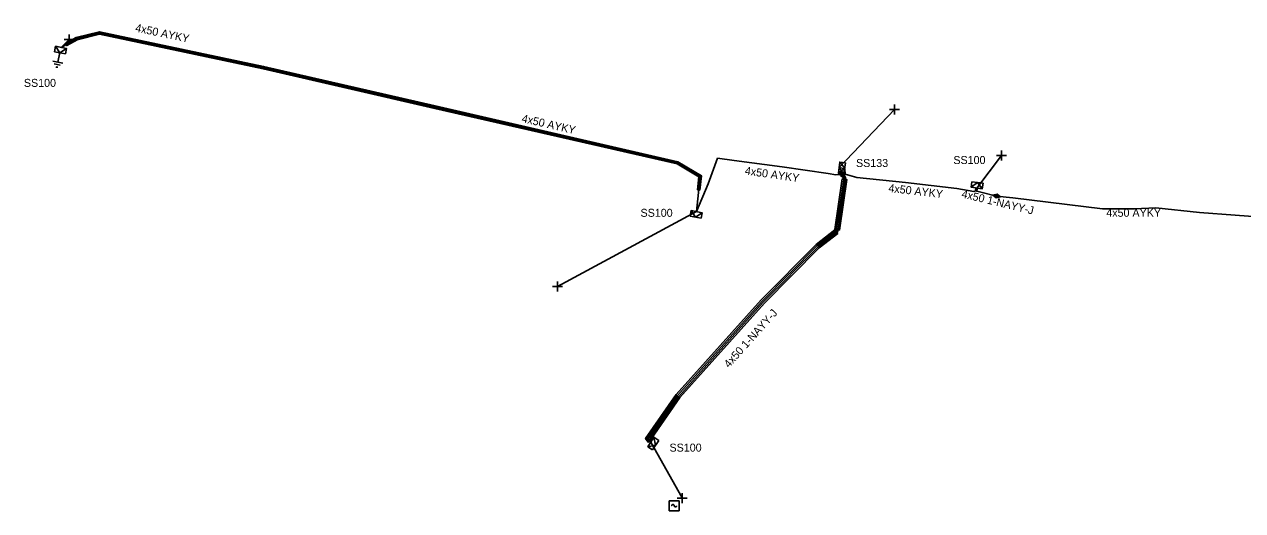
# Model space of a CAD drawing. Extents: x -788458 to -786145, y -1154772 to -1152372.
# Drawn here: x -787549.2 to -787396.9, y -1152559.2 to -1152498.3 of the extents above; entities that cross this region are included whole.
import ezdxf

# ---------------------------------------------------------------- set-up
doc = ezdxf.new("R2010")
doc.units = 0
for name, color, linetype in [('Vrstva 1', 7, 'Continuous'), ('Vrstva 14', 7, 'Continuous'), ('Vrstva 15', 7, 'Continuous'), ('Vrstva 19', 7, 'Continuous'), ('Vrstva 20', 7, 'Continuous'), ('Vrstva 31', 7, 'Continuous'), ('Vrstva 33', 7, 'Continuous'), ('Vrstva 34', 7, 'Continuous'), ('Vrstva 4', 7, 'Continuous'), ('Vrstva 5', 7, 'Continuous'), ('Vrstva 52', 7, 'Continuous'), ('Vrstva 54', 7, 'Continuous'), ('Vrstva 59', 7, 'Continuous'), ('Vrstva 6', 7, 'Continuous'), ('Vrstva 9', 7, 'Continuous')]:
    doc.layers.add(name, color=color, linetype=linetype)

# ---------------------------------------------------------------- blocks, each defined once
blk = doc.blocks.new('NN870')
at = {"layer": 'Vrstva 4'}
for points in [[(0, -0.25), (0.5, 0), (0, 0.25), (-0.5, 0), (0, -0.25)], [(0.37, 0), (0, 0.19), (-0.36, 0), (0, -0.19), (0.37, 0)], [(0.24, 0), (0, 0.12), (-0.25, 0), (0, -0.12), (0.24, 0)], [(0.12, 0), (0, 0.06), (-0.13, 0), (0, -0.06), (0.12, 0)]]:
    blk.add_lwpolyline(points, dxfattribs=at)
blk = doc.blocks.new('NN800')
at = {"layer": 'Vrstva 1'}
for points in [[(-0.44, 0.44), (0.44, -0.44)], [(-0.44, -0.44), (0.44, 0.44)]]:
    blk.add_lwpolyline(points, dxfattribs=at)
blk = doc.blocks.new('NN630')
at = {"layer": 'Vrstva 9'}
for points in [[(0, -0.7), (-0.7, 0)], [(-0.7, -0.7), (-0.7, 0), (0.7, 0), (0.7, -0.7)], [(-0.7, -0.7), (0.7, -0.7)], [(0, -0.7), (0.7, 0)]]:
    blk.add_lwpolyline(points, dxfattribs=at)
blk = doc.blocks.new('NN810')
at = {"layer": 'Vrstva 14'}
for points in [[(0, -0.64), (0, -1.89)], [(0.63, -1.89), (-0.62, -1.89)], [(0.39, -2.2), (-0.4, -2.2)], [(0, -2.52), (-0.12, -2.52)], [(0.14, -2.52), (0, -2.52)]]:
    blk.add_lwpolyline(points, dxfattribs=at)
blk = doc.blocks.new('NN740')
at = {"layer": 'Vrstva 1'}
for points in [[(0.62, 0.62), (-0.63, 0.62)], [(-0.63, 0.62), (-0.63, -0.63)], [(0, 0), (0, 0.01), (0, 0.03), (-0.01, 0.05), (-0.01, 0.06), (-0.02, 0.08), (-0.03, 0.09), (-0.04, 0.1), (-0.05, 0.11), (-0.06, 0.12), (-0.08, 0.13), (-0.09, 0.14), (-0.11, 0.14), (-0.12, 0.15), (-0.14, 0.15), (-0.15, 0.15), (-0.17, 0.15), (-0.18, 0.15), (-0.2, 0.15), (-0.21, 0.14), (-0.23, 0.13), (-0.24, 0.12), (-0.26, 0.11), (-0.27, 0.1), (-0.28, 0.09), (-0.29, 0.08), (-0.29, 0.06), (-0.3, 0.05), (-0.3, 0.03), (-0.31, 0.02), (-0.31, 0), (-0.31, 0)], [(0.62, -0.63), (0.62, 0.62)], [(-0.63, -0.63), (0.62, -0.63)], [(0, 0), (0, -0.02), (0, -0.03), (0.01, -0.05), (0.01, -0.06), (0.02, -0.08), (0.03, -0.09), (0.04, -0.1), (0.05, -0.11), (0.06, -0.12), (0.07, -0.13), (0.09, -0.14), (0.1, -0.15), (0.12, -0.15), (0.13, -0.15), (0.15, -0.15), (0.16, -0.15), (0.18, -0.15), (0.19, -0.15), (0.21, -0.14), (0.22, -0.14), (0.24, -0.13), (0.25, -0.12), (0.26, -0.11), (0.27, -0.09), (0.28, -0.08), (0.29, -0.07), (0.29, -0.05), (0.3, -0.04), (0.3, -0.02), (0.3, -0.01), (0.3, -0.01)]]:
    blk.add_lwpolyline(points, dxfattribs=at)

msp = doc.modelspace()

# ---------------------------------------------------------------- linework, layer by layer
at = {"layer": 'Vrstva 20'}
for points in [[(-787464.76, -1152519.06), (-787465.06, -1152519.03), (-787464.9, -1152517.43), (-787467.63, -1152515.8), (-787497.91, -1152508.85), (-787519.37, -1152503.9), (-787539.8, -1152499.56), (-787542.61, -1152500.28), (-787543.91, -1152501), (-787544.06, -1152500.74), (-787542.73, -1152500), (-787539.8, -1152499.26), (-787519.31, -1152503.6), (-787497.85, -1152508.55), (-787467.51, -1152515.52), (-787464.58, -1152517.27)], [(-787446.98, -1152517.65), (-787446.41, -1152517.73), (-787447.33, -1152524.07), (-787447.9, -1152523.99)], [(-787447.53, -1152524.51), (-787449.85, -1152526.3), (-787456.7, -1152533.22), (-787467.26, -1152545.02), (-787470.84, -1152550.12), (-787470.75, -1152550.25), (-787471.25, -1152550.59), (-787471.56, -1152550.12), (-787467.73, -1152544.65), (-787457.13, -1152532.81), (-787450.25, -1152525.86), (-787447.91, -1152524.05)]]:
    msp.add_lwpolyline(points, close=True, dxfattribs=at)
at = {"layer": 'Vrstva 5'}
for points in [[(-787446.98, -1152517.14), (-787447.77, -1152517.15), (-787448.73, -1152517.01), (-787454.48, -1152516.18), (-787460.47, -1152515.35), (-787462.55, -1152515.09), (-787463.73, -1152518.3), (-787465.18, -1152521.76)], [(-787447.37, -1152516.26), (-787446.78, -1152517.06), (-787446.56, -1152517.53), (-787447.54, -1152524.26), (-787449.98, -1152526.16), (-787456.85, -1152533.09), (-787467.41, -1152544.9), (-787471.08, -1152550.12), (-787470.91, -1152550.38), (-787470.89, -1152550.58), (-787471.05, -1152550.52), (-787471.32, -1152550.12), (-787467.57, -1152544.76), (-787457, -1152532.95), (-787450.11, -1152526), (-787447.72, -1152524.16), (-787446.76, -1152517.55), (-787446.98, -1152517.14)], [(-787430.17, -1152518.81), (-787430.29, -1152518.89), (-787430.38, -1152519.21), (-787430.54, -1152519.23), (-787432.66, -1152518.89), (-787439.09, -1152518.12), (-787445.14, -1152517.5), (-787446.63, -1152517.09), (-787446.67, -1152516.41), (-787447.37, -1152516.26)], [(-787427.69, -1152519.81), (-787429.64, -1152519.34), (-787430.17, -1152519.21), (-787430.1, -1152518.94), (-787430.17, -1152518.81)], [(-787390.79, -1152521.55), (-787391.04, -1152522.16), (-787391.71, -1152522.27), (-787393.42, -1152522.55), (-787402.35, -1152521.88), (-787407.79, -1152521.28), (-787410.46, -1152521.4), (-787414.45, -1152521.41), (-787425.64, -1152520.02), (-787427.69, -1152519.81)]]:
    msp.add_lwpolyline(points, dxfattribs=at)
at = {"layer": 'Vrstva 52'}
msp.add_lwpolyline([(-787465.18, -1152521.76), (-787464.74, -1152517.35), (-787467.57, -1152515.66), (-787497.88, -1152508.7), (-787519.34, -1152503.75), (-787539.8, -1152499.41), (-787542.67, -1152500.14), (-787544.62, -1152501.22)], dxfattribs=at)
at = {"layer": 'Vrstva 59'}
for points in [[(-787544.62, -1152501.22), (-787543.62, -1152500.22)], [(-787447.37, -1152516.26), (-787440.44, -1152509)], [(-787430.17, -1152518.81), (-787427.06, -1152514.75)], [(-787465.18, -1152521.76), (-787482.56, -1152531.13)], [(-787470.89, -1152550.58), (-787467, -1152557.58)]]:
    msp.add_lwpolyline(points, dxfattribs=at)

# ---------------------------------------------------------------- block references
at = {"layer": 'Vrstva 15', "rotation": -12.441014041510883}
msp.add_blockref('NN810', (-787544.62, -1152501.22), dxfattribs=at)
at = {"layer": 'Vrstva 19'}
for p, rotation in [((-787446.98, -1152517.14), -60.70863887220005), ((-787427.69, -1152519.81), 166.48746940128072)]:
    msp.add_blockref('NN870', p, dxfattribs=dict(at, rotation=rotation))
at = {"layer": 'Vrstva 31'}
for p, rotation in [((-787544.62, -1152501.22), -11.496563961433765), ((-787447.37, -1152516.26), 82.98349824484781), ((-787430.17, -1152518.81), 172.50414738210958), ((-787465.18, -1152521.76), -11.200797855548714), ((-787470.89, -1152550.58), 57.15378613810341)]:
    msp.add_blockref('NN630', p, dxfattribs=dict(at, rotation=rotation))
at = {"layer": 'Vrstva 34'}
for p, rotation in [((-787543.62, -1152500.22), 45), ((-787440.44, -1152509), 44.99999995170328), ((-787427.06, -1152514.75), 45), ((-787482.56, -1152531.13), 45), ((-787467, -1152557.59), 45)]:
    msp.add_blockref('NN800', p, dxfattribs=dict(at, rotation=rotation))
msp.add_blockref('NN740', (-787467.98, -1152558.54), dxfattribs=at)

# ---------------------------------------------------------------- texts
at = {"layer": 'Vrstva 33'}
for s, p in [('SS100', (-787549.26, -1152506.16)), ('SS133', (-787445.26, -1152516.18)), ('SS100', (-787433.09, -1152515.81)), ('SS100', (-787472.19, -1152522.41)), ('SS100', (-787468.57, -1152551.78))]:
    msp.add_text(s, height=1, dxfattribs=at).set_placement(p)
at = {"layer": 'Vrstva 54'}
for rotation, p in [(348.024, (-787535.4, -1152499.22)), (347.068, (-787487.11, -1152510.55))]:
    msp.add_text('4x50 AYKY', height=1, rotation=rotation, dxfattribs=at).set_placement(p)
at = {"layer": 'Vrstva 6'}
for s, rotation, p in [('4x50 AYKY', 351.908, (-787459.2, -1152517.11)), ('4x50 AYKY', 353.484, (-787441.25, -1152519.29)), ('4x50 1-NAYY-J', 346.487, (-787432.14, -1152519.98)), ('4x50 AYKY', 0.143, (-787413.98, -1152522.41)), ('4x50 1-NAYY-J', 48.175, (-787461.14, -1152541.37))]:
    msp.add_text(s, height=1, rotation=rotation, dxfattribs=at).set_placement(p)

doc.saveas('drawing.dxf')
